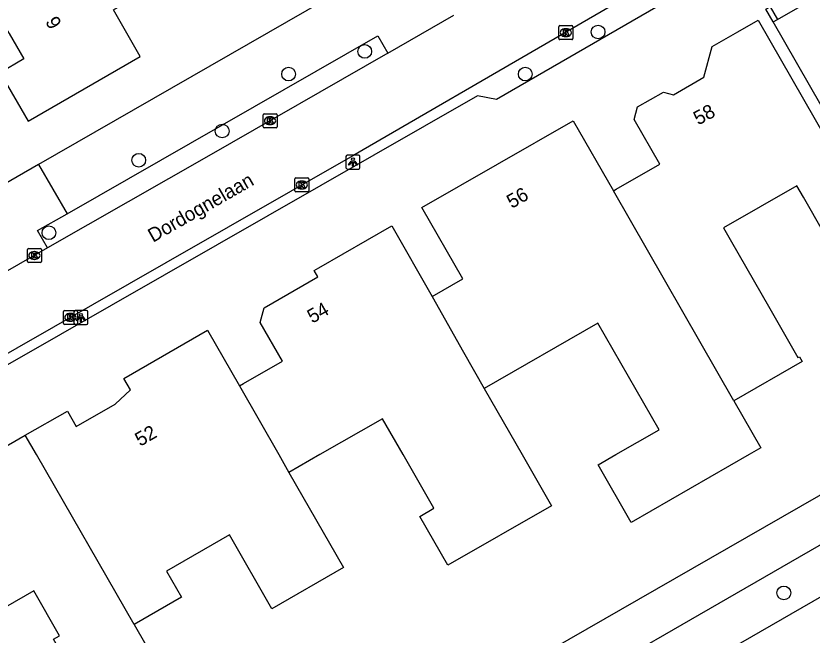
# Model space of a CAD drawing. Extents: x 158461 to 159795, y 387220 to 388672.
# Drawn here: x 159649.9 to 159706.7, y 387737.1 to 387781.3 of the extents above; entities that cross this region are included whole.
import ezdxf

# ---------------------------------------------------------------- set-up
doc = ezdxf.new("R2010")
doc.units = 0
for name, color, linetype in [('IMGEO_Boom', 7, 'Continuous'), ('IMGEO_Fietspad_gesloten', 7, 'Continuous'), ('IMGEO_Kolk', 7, 'Continuous'), ('IMGEO_Lichtpunt', 7, 'Continuous'), ('IMGEO_Muur', 7, 'Continuous'), ('IMGEO_Openbare_ruimte_label', 7, 'Continuous'), ('IMGEO_Pand', 7, 'Continuous'), ('IMGEO_Pand_nummerreeks', 7, 'Continuous'), ('IMGEO_Rijbaan_lokaal_open', 7, 'Continuous'), ('IMGEO_Voetpad_open', 7, 'Continuous')]:
    doc.layers.add(name, color=color, linetype=linetype)

msp = doc.modelspace()

# ---------------------------------------------------------------- linework, layer by layer
at = {"layer": 'IMGEO_Boom'}
for centre in [(159691.448, 387780.147), (159674.799, 387778.763), (159669.362, 387777.147), (159686.253, 387777.145), (159664.629, 387773.085), (159658.675, 387770.996), (159652.274, 387765.83), (159704.696, 387740.14)]:
    msp.add_circle(centre, 0.489, dxfattribs=at)
at = {"layer": 'IMGEO_Fietspad_gesloten'}
msp.add_lwpolyline([(159757.228, 387768.888), (159754.232, 387766.856), (159687.241, 387728.28), (159654.578, 387709.539), (159654.409, 387709.442), (159654.34, 387709.402)], dxfattribs=at)
at = {"layer": 'IMGEO_Kolk'}
for p, q in [((159688.645, 387779.675), (159688.645, 387780.527)), ((159688.72, 387780.601), (159689.572, 387780.601)), ((159689.133, 387780.381), (159689.158, 387780.381)), ((159689.646, 387780.527), (159689.646, 387779.675)), ((159689.572, 387779.601), (159688.72, 387779.601)), ((159689.156, 387779.821), (159689.131, 387779.821)), ((159667.546, 387773.393), (159667.546, 387774.245)), ((159667.621, 387774.319), (159668.473, 387774.319)), ((159668.034, 387774.099), (159668.059, 387774.099)), ((159668.547, 387774.245), (159668.547, 387773.393)), ((159668.473, 387773.319), (159667.621, 387773.319)), ((159668.057, 387773.539), (159668.032, 387773.539)), ((159669.808, 387768.81), (159669.808, 387769.662)), ((159669.883, 387769.736), (159670.735, 387769.736)), ((159670.296, 387769.516), (159670.321, 387769.516)), ((159670.809, 387769.662), (159670.809, 387768.81)), ((159670.735, 387768.736), (159669.883, 387768.736)), ((159670.319, 387768.956), (159670.294, 387768.956)), ((159650.732, 387763.777), (159650.732, 387764.629)), ((159650.807, 387764.703), (159651.659, 387764.703)), ((159651.22, 387764.483), (159651.245, 387764.483)), ((159651.733, 387764.629), (159651.733, 387763.777)), ((159651.659, 387763.703), (159650.807, 387763.703)), ((159651.243, 387763.923), (159651.218, 387763.923)), ((159653.302, 387759.363), (159653.302, 387760.215)), ((159653.377, 387760.289), (159654.229, 387760.289)), ((159654.303, 387760.215), (159654.303, 387759.363)), ((159653.79, 387760.069), (159653.815, 387760.069)), ((159654.229, 387759.289), (159653.377, 387759.289)), ((159653.813, 387759.509), (159653.788, 387759.509))]:
    msp.add_line(p, q, dxfattribs=at)
for points in [[(159688.645, 387779.675), (159688.645, 387780.527)], [(159688.72, 387780.601), (159689.572, 387780.601)], [(159688.966, 387780.301), (159689.089, 387780.301), (159689.089, 387780.15), (159689.219, 387780.301), (159689.383, 387780.301), (159689.237, 387780.15), (159689.39, 387779.901), (159689.238, 387779.901), (159689.153, 387780.065), (159689.089, 387779.998), (159689.089, 387779.901), (159688.966, 387779.901), (159688.966, 387780.301)], [(159689.646, 387780.527), (159689.646, 387779.675)], [(159689.572, 387779.601), (159688.72, 387779.601)], [(159667.546, 387773.393), (159667.546, 387774.245)], [(159667.621, 387774.319), (159668.473, 387774.319)], [(159667.867, 387774.019), (159667.99, 387774.019), (159667.99, 387773.868), (159668.12, 387774.019), (159668.284, 387774.019), (159668.138, 387773.868), (159668.291, 387773.619), (159668.139, 387773.619), (159668.054, 387773.783), (159667.99, 387773.716), (159667.99, 387773.619), (159667.867, 387773.619), (159667.867, 387774.019)], [(159668.547, 387774.245), (159668.547, 387773.393)], [(159668.473, 387773.319), (159667.621, 387773.319)], [(159669.808, 387768.81), (159669.808, 387769.662)], [(159669.883, 387769.736), (159670.735, 387769.736)], [(159670.129, 387769.436), (159670.252, 387769.436), (159670.252, 387769.285), (159670.382, 387769.436), (159670.546, 387769.436), (159670.4, 387769.285), (159670.553, 387769.036), (159670.401, 387769.036), (159670.316, 387769.2), (159670.252, 387769.133), (159670.252, 387769.036), (159670.129, 387769.036), (159670.129, 387769.436)], [(159670.809, 387769.662), (159670.809, 387768.81)], [(159670.735, 387768.736), (159669.883, 387768.736)], [(159650.732, 387763.777), (159650.732, 387764.629)], [(159650.807, 387764.703), (159651.659, 387764.703)], [(159651.053, 387764.403), (159651.176, 387764.403), (159651.176, 387764.252), (159651.306, 387764.403), (159651.47, 387764.403), (159651.324, 387764.252), (159651.477, 387764.003), (159651.325, 387764.003), (159651.24, 387764.167), (159651.176, 387764.1), (159651.176, 387764.003), (159651.053, 387764.003), (159651.053, 387764.403)], [(159651.733, 387764.629), (159651.733, 387763.777)], [(159651.659, 387763.703), (159650.807, 387763.703)], [(159653.302, 387759.363), (159653.302, 387760.215)], [(159653.377, 387760.289), (159654.229, 387760.289)], [(159654.303, 387760.215), (159654.303, 387759.363)], [(159653.623, 387759.989), (159653.746, 387759.989), (159653.746, 387759.838), (159653.876, 387759.989), (159654.04, 387759.989), (159653.894, 387759.838), (159654.047, 387759.589), (159653.895, 387759.589), (159653.81, 387759.753), (159653.746, 387759.686), (159653.746, 387759.589), (159653.623, 387759.589), (159653.623, 387759.989)], [(159654.229, 387759.289), (159653.377, 387759.289)]]:
    msp.add_lwpolyline(points, dxfattribs=at)
for centre, start, end in [((159688.722, 387780.525), 91.552, 178.448), ((159688.722, 387780.525), 91.552, 178.448), ((159689.57, 387780.525), 1.552, 88.448), ((159689.57, 387780.525), 1.552, 88.448), ((159688.722, 387779.677), 181.552, 268.448), ((159688.722, 387779.677), 181.552, 268.448), ((159689.57, 387779.677), 271.552, 358.448), ((159689.57, 387779.677), 271.552, 358.448), ((159667.623, 387774.243), 91.552, 178.448), ((159667.623, 387774.243), 91.552, 178.448), ((159668.471, 387774.243), 1.552, 88.448), ((159668.471, 387774.243), 1.552, 88.448), ((159667.623, 387773.395), 181.552, 268.448), ((159667.623, 387773.395), 181.552, 268.448), ((159668.471, 387773.395), 271.552, 358.448), ((159668.471, 387773.395), 271.552, 358.448), ((159669.885, 387769.66), 91.552, 178.448), ((159669.885, 387769.66), 91.552, 178.448), ((159670.733, 387769.66), 1.552, 88.448), ((159670.733, 387769.66), 1.552, 88.448), ((159669.885, 387768.812), 181.552, 268.448), ((159669.885, 387768.812), 181.552, 268.448), ((159670.733, 387768.812), 271.552, 358.448), ((159670.733, 387768.812), 271.552, 358.448), ((159650.809, 387764.627), 91.552, 178.448), ((159650.809, 387764.627), 91.552, 178.448), ((159651.657, 387764.627), 1.552, 88.448), ((159651.657, 387764.627), 1.552, 88.448), ((159650.809, 387763.779), 181.552, 268.448), ((159650.809, 387763.779), 181.552, 268.448), ((159651.657, 387763.779), 271.552, 358.448), ((159651.657, 387763.779), 271.552, 358.448), ((159653.379, 387760.213), 91.552, 178.448), ((159653.379, 387760.213), 91.552, 178.448), ((159654.227, 387760.213), 1.552, 88.448), ((159654.227, 387760.213), 1.552, 88.448), ((159653.379, 387759.365), 181.552, 268.448), ((159653.379, 387759.365), 181.552, 268.448), ((159654.227, 387759.365), 271.552, 358.448), ((159654.227, 387759.365), 271.552, 358.448)]:
    msp.add_arc(centre, 0.0765, start, end, dxfattribs=at)
for centre, major_axis, ratio, start_param, end_param in [((159689.132, 387780.101), (-0.387, 0.002), 0.722429, 4.712389, 7.853982), ((159689.157, 387780.101), (-0.39, 0.002), 0.717154, 1.570796, 4.712389), ((159668.033, 387773.819), (-0.387, 0.002), 0.722429, 4.712389, 7.853982), ((159668.058, 387773.819), (-0.39, 0.002), 0.717154, 1.570796, 4.712389), ((159670.295, 387769.236), (-0.387, 0.002), 0.722429, 4.712389, 7.853982), ((159670.32, 387769.236), (-0.39, 0.002), 0.717154, 1.570796, 4.712389), ((159651.219, 387764.203), (-0.387, 0.002), 0.722429, 4.712389, 7.853982), ((159651.244, 387764.203), (-0.39, 0.002), 0.717154, 1.570796, 4.712389), ((159653.789, 387759.789), (-0.387, 0.002), 0.722429, 4.712389, 7.853982), ((159653.814, 387759.789), (-0.39, 0.002), 0.717154, 1.570796, 4.712389)]:
    msp.add_ellipse(centre, major_axis=major_axis, ratio=ratio, start_param=start_param, end_param=end_param, dxfattribs=at)
at = {"layer": 'IMGEO_Lichtpunt'}
for p, q in [((159673.46, 387771.273), (159673.46, 387770.466)), ((159673.46, 387771.273), (159673.46, 387770.466)), ((159674.362, 387771.368), (159673.554, 387771.368)), ((159674.362, 387771.368), (159673.554, 387771.368)), ((159674.456, 387770.466), (159674.456, 387771.273)), ((159674.456, 387770.466), (159674.456, 387771.273)), ((159673.554, 387770.372), (159674.362, 387770.372)), ((159673.554, 387770.372), (159674.362, 387770.372)), ((159654.96, 387760.274), (159654.152, 387760.274)), ((159654.96, 387760.274), (159654.152, 387760.274)), ((159654.058, 387760.179), (159654.058, 387759.372)), ((159654.058, 387760.179), (159654.058, 387759.372)), ((159655.054, 387759.372), (159655.054, 387760.179)), ((159655.054, 387759.372), (159655.054, 387760.179)), ((159654.152, 387759.278), (159654.96, 387759.278)), ((159654.152, 387759.278), (159654.96, 387759.278))]:
    msp.add_line(p, q, dxfattribs=at)
for points in [[(159673.834, 387770.937), (159673.873, 387770.909), (159673.685, 387770.647), (159673.647, 387770.674), (159673.834, 387770.937)], [(159673.936, 387770.889), (159673.983, 387770.889), (159673.983, 387770.567), (159673.936, 387770.567), (159673.936, 387770.889)], [(159674.046, 387770.909), (159674.084, 387770.936), (159674.271, 387770.674), (159674.232, 387770.646), (159674.046, 387770.909)], [(159654.432, 387759.843), (159654.471, 387759.815), (159654.283, 387759.553), (159654.245, 387759.58), (159654.432, 387759.843)], [(159654.534, 387759.795), (159654.581, 387759.795), (159654.581, 387759.473), (159654.534, 387759.473), (159654.534, 387759.795)], [(159654.644, 387759.815), (159654.682, 387759.842), (159654.869, 387759.58), (159654.83, 387759.552), (159654.644, 387759.815)]]:
    msp.add_lwpolyline(points, dxfattribs=at)
for centre in [(159673.959, 387771.071), (159654.557, 387759.977)]:
    msp.add_circle(centre, 0.0994, dxfattribs=at)
for centre, start, end in [((159673.554, 387771.273), 90, 180), ((159673.554, 387771.273), 90, 180), ((159674.362, 387771.273), 0, 90), ((159674.362, 387771.273), 0, 90), ((159673.554, 387770.466), 180, 270), ((159673.554, 387770.466), 180, 270), ((159674.362, 387770.466), 270, 0), ((159674.362, 387770.466), 270, 360), ((159654.152, 387760.179), 90, 180), ((159654.152, 387760.179), 90, 180), ((159654.96, 387760.179), 0, 90), ((159654.96, 387760.179), 0, 90), ((159654.152, 387759.372), 180, 270), ((159654.152, 387759.372), 180, 270), ((159654.96, 387759.372), 270, 0), ((159654.96, 387759.372), 270, 360)]:
    msp.add_arc(centre, 0.0946, start, end, dxfattribs=at)
at = {"layer": 'IMGEO_Muur'}
msp.add_lwpolyline([(159703.928, 387780.864), (159703.408, 387781.77), (159703.726, 387781.952), (159704.246, 387781.046)], dxfattribs=at)
at = {"layer": 'IMGEO_Pand'}
for points in [[(159647.392, 387783.572), (159649.437, 387780.039), (159650.485, 387778.227), (159648.787, 387777.244), (159650.79, 387773.781), (159658.789, 387778.409), (159656.873, 387781.72), (159657.493, 387782.079), (159656.364, 387784.03), (159658.805, 387785.404), (159659.894, 387786.934), (159658.291, 387789.704)], [(159704.246, 387781.046), (159707.655, 387783.004), (159707.14, 387783.9), (159715.659, 387788.793), (159720.57, 387780.241), (159730.054, 387777.676), (159731.08, 387775.891), (159730.704, 387774.503), (159732.153, 387774.111), (159735.163, 387768.87), (159730.508, 387766.197), (159727.754, 387770.992), (159727.206, 387771.14), (159727.596, 387772.583), (159718.574, 387775.022), (159716.928, 387777.888), (159715.416, 387780.522), (159710.814, 387777.879), (159712.326, 387775.246), (159713.835, 387772.619), (159709.946, 387770.386), (159703.928, 387780.864)], [(159692.533, 387768.816), (159692.74, 387768.935), (159695.853, 387770.722), (159694.026, 387773.903), (159694.268, 387774.799), (159696.119, 387775.862), (159696.818, 387775.673), (159698.997, 387776.924), (159699.586, 387779.104), (159701.424, 387780.16), (159702.868, 387780.989), (159714.143, 387761.356)], [(159703.928, 387780.864), (159704.246, 387781.046)], [(159679.617, 387761.276), (159681.808, 387762.534), (159678.883, 387767.628), (159689.661, 387773.818), (159692.533, 387768.816)], [(159701.13, 387753.843), (159692.533, 387768.816)], [(159708.906, 387763.453), (159706.089, 387768.36), (159705.621, 387769.174), (159700.395, 387766.173), (159700.864, 387765.357), (159703.692, 387760.433), (159705.706, 387756.926), (159705.805, 387756.983), (159706.001, 387756.641), (159701.13, 387753.843)], [(159665.856, 387754.911), (159666.145, 387755.077), (159668.922, 387756.672), (159667.338, 387759.431), (159667.618, 387760.467), (159671.462, 387762.674), (159671.195, 387763.139), (159671.522, 387763.327), (159676.724, 387766.314), (159679.617, 387761.276)], [(159679.617, 387761.276), (159681.836, 387757.315), (159683.324, 387754.724)], [(159701.13, 387753.843), (159703.059, 387750.485), (159702.214, 387750), (159693.799, 387745.167), (159691.441, 387749.272), (159692.708, 387750), (159695.795, 387751.773), (159691.428, 387759.378), (159683.324, 387754.724)], [(159650.585, 387751.386), (159653.588, 387753.11), (159654.22, 387752.009), (159656.986, 387753.598), (159658.078, 387754.619), (159657.608, 387755.437), (159663.593, 387758.874), (159665.856, 387754.911)], [(159665.856, 387754.911), (159668.66, 387750), (159669.386, 387748.73)], [(159683.324, 387754.724), (159686.036, 387750), (159688.127, 387746.359), (159680.735, 387742.114), (159678.734, 387745.598), (159679.729, 387746.17), (159677.529, 387750), (159676.058, 387752.561), (159671.598, 387750), (159669.386, 387748.73)], [(159658.342, 387737.884), (159664.744, 387726.735), (159655.526, 387721.442), (159653.034, 387725.781), (159657.469, 387728.328), (159652.586, 387736.83), (159653.027, 387737.083), (159651.184, 387740.292), (159645.098, 387736.797), (159640.121, 387745.463), (159640.349, 387745.593), (159640.703, 387744.976), (159647.033, 387748.611), (159646.715, 387749.164), (159648.171, 387750), (159650.585, 387751.386)], [(159658.342, 387737.884), (159651.381, 387750), (159650.585, 387751.386)], [(159669.386, 387748.73), (159673.283, 387741.944), (159668.177, 387739.012), (159665.154, 387744.277), (159660.657, 387741.694), (159661.728, 387739.829), (159658.342, 387737.884)]]:
    msp.add_lwpolyline(points, dxfattribs=at)
at = {"layer": 'IMGEO_Rijbaan_lokaal_open'}
for points in [[(159702.817, 387788.069), (159673.952, 387771.319), (159660.613, 387763.688), (159636.711, 387750), (159622.473, 387741.846)], [(159676.444, 387778.632), (159681.162, 387781.336)], [(159676.444, 387778.632), (159663.675, 387771.314), (159652.175, 387764.742)], [(159652.175, 387764.742), (159642.926, 387759.457), (159638.927, 387757.176)]]:
    msp.add_lwpolyline(points, dxfattribs=at)
at = {"layer": 'IMGEO_Voetpad_open'}
for points in [[(159697.847, 387797.311), (159651.532, 387770.703)], [(159711.712, 387791.236), (159684.187, 387775.328), (159682.842, 387775.604), (159638.118, 387750), (159622.824, 387741.244)], [(159653.56, 387767.179), (159675.734, 387779.871), (159676.444, 387778.632)], [(159654.34, 387709.402), (159652.695, 387712.229), (159683.164, 387729.668), (159707.824, 387743.882), (159718.513, 387750), (159727.944, 387755.398), (159744.905, 387765.137), (159751.913, 387769.047), (159758.507, 387772.881)], [(159651.532, 387770.703), (159647.997, 387768.672)], [(159651.532, 387770.703), (159653.56, 387767.179)], [(159652.175, 387764.742), (159651.466, 387765.98), (159653.56, 387767.179)], [(159634.307, 387705.23), (159712.33, 387750), (159738.668, 387765.113)]]:
    msp.add_lwpolyline(points, dxfattribs=at)

# ---------------------------------------------------------------- texts
at = {"layer": 'IMGEO_Openbare_ruimte_label'}
msp.add_text('Dordognelaan', height=1, rotation=29.7946, dxfattribs=at).set_placement((159659.694, 387765.107))
at = {"layer": 'IMGEO_Pand_nummerreeks'}
for s, rotation, p in [('9', 300.5007, (159651.982, 387780.881)), ('58', 28.4989, (159698.591, 387773.471)), ('56', 29.8683, (159685.291, 387767.526)), ('54', 29.536, (159671.056, 387759.333)), ('52', 29.9256, (159658.776, 387750.556))]:
    msp.add_text(s, height=1, rotation=rotation, dxfattribs=at).set_placement(p)

doc.saveas('drawing.dxf')
